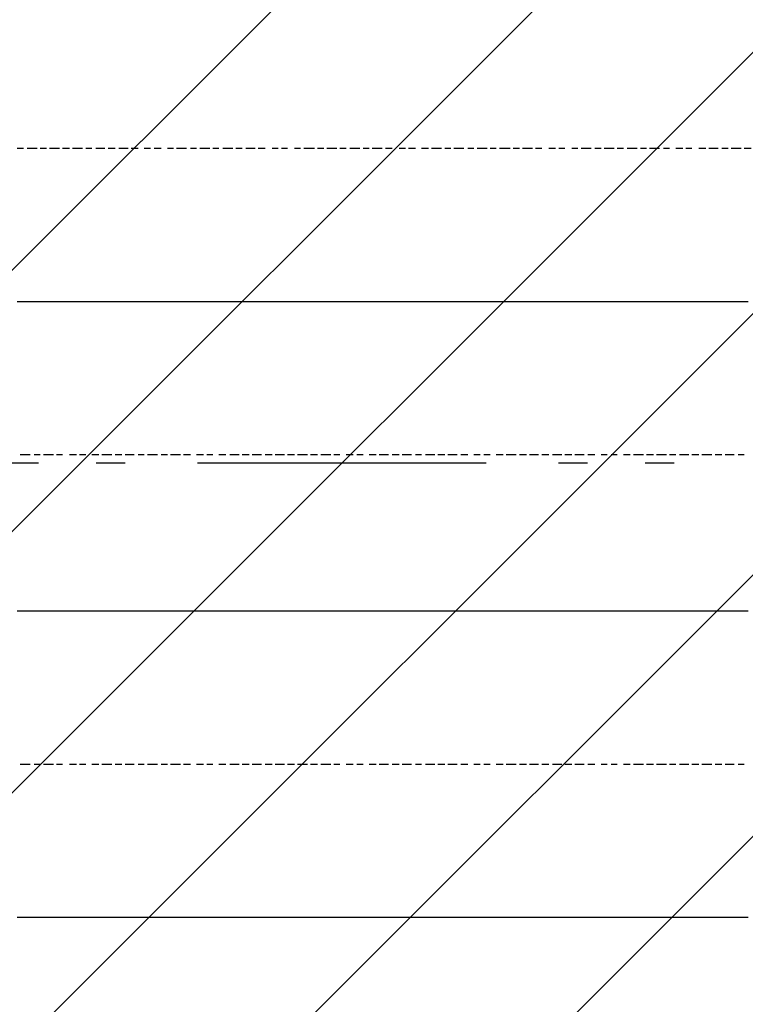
# Model space of a CAD drawing. Extents: x 997 to 109698, y 921 to 94021.
# Tile 490 of 656: x 13442 to 14384, y 46326 to 47604. Entities that reach past the tile are written whole.
import ezdxf

# ---------------------------------------------------------------- set-up
doc = ezdxf.new("R2010")
doc.units = 0
doc.header["$MEASUREMENT"] = 0
for name, color, linetype in [('12', 7, 'CONTINUOUS'), ('28', 7, 'CONTINUOUS'), ('40', 7, 'CONTINUOUS')]:
    doc.layers.add(name, color=color, linetype=linetype)

msp = doc.modelspace()

# ---------------------------------------------------------------- linework, layer by layer
at = {"layer": '12', "color": 1}
for p, q in [((13438.630503, 47437.563401), (13446.630503, 47437.563401)), ((13451.630503, 47437.563401), (13464.630503, 47437.563401)), ((13468.630503, 47437.563401), (13476.630503, 47437.563401)), ((13480.630503, 47437.563401), (13493.630503, 47437.563401)), ((13497.630503, 47437.563401), (13506.630503, 47437.563401)), ((13510.630503, 47437.563401), (13523.630503, 47437.563401)), ((13527.630503, 47437.563401), (13535.630503, 47437.563401)), ((13540.630503, 47437.563401), (13552.630503, 47437.563401)), ((13556.630503, 47437.563401), (13565.630503, 47437.563401)), ((13570.630503, 47437.563401), (13582.630503, 47437.563401)), ((13586.630503, 47437.563401), (13595.630503, 47437.563401)), ((13603.630503, 47437.563401), (13611.630503, 47437.563401)), ((13616.630503, 47437.563401), (13625.630503, 47437.563401)), ((13633.630503, 47437.563401), (13641.630503, 47437.563401)), ((13645.630503, 47437.563401), (13658.630503, 47437.563401)), ((13663.630503, 47437.563401), (13671.630503, 47437.563401)), ((13675.630503, 47437.563401), (13688.630503, 47437.563401)), ((13692.630503, 47437.563401), (13700.630503, 47437.563401)), ((13705.630503, 47437.563401), (13718.630503, 47437.563401)), ((13722.630503, 47437.563401), (13730.630503, 47437.563401)), ((13735.630503, 47437.563401), (13747.630503, 47437.563401)), ((13751.630503, 47437.563401), (13760.630503, 47437.563401)), ((13769.630503, 47437.563401), (13777.630503, 47437.563401)), ((13781.630503, 47437.563401), (13789.630503, 47437.563401)), ((13798.630503, 47437.563401), (13806.630503, 47437.563401)), ((13810.630503, 47437.563401), (13824.630503, 47437.563401)), ((13828.630503, 47437.563401), (13836.630503, 47437.563401)), ((13840.630503, 47437.563401), (13853.630503, 47437.563401)), ((13857.630503, 47437.563401), (13865.630503, 47437.563401)), ((13870.630503, 47437.563401), (13883.630503, 47437.563401)), ((13887.630503, 47437.563401), (13895.630503, 47437.563401)), ((13899.630503, 47437.563401), (13912.630503, 47437.563401)), ((13916.630503, 47437.563401), (13925.630503, 47437.563401)), ((13934.630503, 47437.563401), (13942.630503, 47437.563401)), ((13946.630503, 47437.563401), (13955.630503, 47437.563401)), ((13963.630503, 47437.563401), (13972.630503, 47437.563401)), ((13976.630503, 47437.563401), (13989.630503, 47437.563401)), ((13993.630503, 47437.563401), (14001.630503, 47437.563401)), ((14005.630503, 47437.563401), (14018.630503, 47437.563401)), ((14023.630503, 47437.563401), (14031.630503, 47437.563401)), ((14035.630503, 47437.563401), (14048.630503, 47437.563401)), ((14052.630503, 47437.563401), (14060.630503, 47437.563401)), ((14064.630503, 47437.563401), (14078.630503, 47437.563401)), ((14082.630503, 47437.563401), (14090.630503, 47437.563401)), ((14094.630503, 47437.563401), (14107.630503, 47437.563401)), ((14111.630503, 47437.563401), (14119.630503, 47437.563401)), ((14128.630503, 47437.563401), (14137.630503, 47437.563401)), ((14141.630503, 47437.563401), (14149.630503, 47437.563401)), ((14158.630503, 47437.563401), (14166.630503, 47437.563401)), ((14170.630503, 47437.563401), (14183.630503, 47437.563401)), ((14188.630503, 47437.563401), (14196.630503, 47437.563401)), ((14200.630503, 47437.563401), (14213.630503, 47437.563401)), ((14217.630503, 47437.563401), (14225.630503, 47437.563401)), ((14230.630503, 47437.563401), (14243.630503, 47437.563401)), ((14247.630503, 47437.563401), (14255.630503, 47437.563401)), ((14259.630503, 47437.563401), (14272.630503, 47437.563401)), ((14277.630503, 47437.563401), (14285.630503, 47437.563401)), ((14293.630503, 47437.563401), (14302.630503, 47437.563401)), ((14306.630503, 47437.563401), (14314.630503, 47437.563401)), ((14323.630503, 47437.563401), (14332.630503, 47437.563401)), ((14336.630503, 47437.563401), (14348.630503, 47437.563401)), ((14353.630503, 47437.563401), (14361.630503, 47437.563401)), ((14365.630503, 47437.563401), (14378.630503, 47437.563401)), ((14382.630503, 47437.563401), (14391.630503, 47437.563401)), ((13442.630503, 47039.563401), (13455.630503, 47039.563401)), ((13460.630503, 47039.563401), (13468.630503, 47039.563401)), ((13472.630503, 47039.563401), (13485.630503, 47039.563401)), ((13489.630503, 47039.563401), (13497.630503, 47039.563401)), ((13506.630503, 47039.563401), (13515.630503, 47039.563401)), ((13519.630503, 47039.563401), (13527.630503, 47039.563401)), ((13535.630503, 47039.563401), (13544.630503, 47039.563401)), ((13548.630503, 47039.563401), (13561.630503, 47039.563401)), ((13565.630503, 47039.563401), (13574.630503, 47039.563401)), ((13578.630503, 47039.563401), (13590.630503, 47039.563401)), ((13595.630503, 47039.563401), (13603.630503, 47039.563401)), ((13607.630503, 47039.563401), (13620.630503, 47039.563401)), ((13625.630503, 47039.563401), (13633.630503, 47039.563401)), ((13637.630503, 47039.563401), (13650.630503, 47039.563401)), ((13654.630503, 47039.563401), (13663.630503, 47039.563401)), ((13671.630503, 47039.563401), (13680.630503, 47039.563401)), ((13684.630503, 47039.563401), (13692.630503, 47039.563401)), ((13700.630503, 47039.563401), (13709.630503, 47039.563401)), ((13714.630503, 47039.563401), (13726.630503, 47039.563401)), ((13730.630503, 47039.563401), (13739.630503, 47039.563401)), ((13743.630503, 47039.563401), (13755.630503, 47039.563401)), ((13760.630503, 47039.563401), (13769.630503, 47039.563401)), ((13773.630503, 47039.563401), (13785.630503, 47039.563401)), ((13789.630503, 47039.563401), (13798.630503, 47039.563401)), ((13802.630503, 47039.563401), (13815.630503, 47039.563401)), ((13819.630503, 47039.563401), (13828.630503, 47039.563401)), ((13832.630503, 47039.563401), (13845.630503, 47039.563401)), ((13849.630503, 47039.563401), (13857.630503, 47039.563401)), ((13865.630503, 47039.563401), (13874.630503, 47039.563401)), ((13879.630503, 47039.563401), (13887.630503, 47039.563401)), ((13895.630503, 47039.563401), (13904.630503, 47039.563401)), ((13908.630503, 47039.563401), (13920.630503, 47039.563401)), ((13925.630503, 47039.563401), (13934.630503, 47039.563401)), ((13938.630503, 47039.563401), (13950.630503, 47039.563401)), ((13955.630503, 47039.563401), (13963.630503, 47039.563401)), ((13968.630503, 47039.563401), (13980.630503, 47039.563401)), ((13984.630503, 47039.563401), (13993.630503, 47039.563401)), ((13997.630503, 47039.563401), (14009.630503, 47039.563401)), ((14014.630503, 47039.563401), (14023.630503, 47039.563401)), ((14031.630503, 47039.563401), (14039.630503, 47039.563401)), ((14044.630503, 47039.563401), (14052.630503, 47039.563401)), ((14060.630503, 47039.563401), (14069.630503, 47039.563401)), ((14073.630503, 47039.563401), (14086.630503, 47039.563401)), ((14090.630503, 47039.563401), (14099.630503, 47039.563401)), ((14103.630503, 47039.563401), (14115.630503, 47039.563401)), ((14119.630503, 47039.563401), (14128.630503, 47039.563401)), ((14133.630503, 47039.563401), (14145.630503, 47039.563401)), ((14149.630503, 47039.563401), (14158.630503, 47039.563401)), ((14162.630503, 47039.563401), (14174.630503, 47039.563401)), ((14179.630503, 47039.563401), (14188.630503, 47039.563401)), ((14196.630503, 47039.563401), (14204.630503, 47039.563401)), ((14209.630503, 47039.563401), (14217.630503, 47039.563401)), ((14225.630503, 47039.563401), (14234.630503, 47039.563401)), ((14238.630503, 47039.563401), (14251.630503, 47039.563401)), ((14255.630503, 47039.563401), (14264.630503, 47039.563401)), ((14268.630503, 47039.563401), (14281.630503, 47039.563401)), ((14285.630503, 47039.563401), (14293.630503, 47039.563401)), ((14298.630503, 47039.563401), (14310.630503, 47039.563401)), ((14314.630503, 47039.563401), (14323.630503, 47039.563401)), ((14327.630503, 47039.563401), (14340.630503, 47039.563401)), ((14344.630503, 47039.563401), (14353.630503, 47039.563401)), ((14357.630503, 47039.563401), (14369.630503, 47039.563401)), ((14374.630503, 47039.563401), (14382.630503, 47039.563401)), ((13442.630503, 46637.563401), (13455.630503, 46637.563401)), ((13460.630503, 46637.563401), (13468.630503, 46637.563401)), ((13472.630503, 46637.563401), (13485.630503, 46637.563401)), ((13489.630503, 46637.563401), (13497.630503, 46637.563401)), ((13506.630503, 46637.563401), (13515.630503, 46637.563401)), ((13519.630503, 46637.563401), (13527.630503, 46637.563401)), ((13535.630503, 46637.563401), (13544.630503, 46637.563401)), ((13548.630503, 46637.563401), (13561.630503, 46637.563401)), ((13565.630503, 46637.563401), (13574.630503, 46637.563401)), ((13578.630503, 46637.563401), (13590.630503, 46637.563401)), ((13595.630503, 46637.563401), (13603.630503, 46637.563401)), ((13607.630503, 46637.563401), (13620.630503, 46637.563401)), ((13625.630503, 46637.563401), (13633.630503, 46637.563401)), ((13637.630503, 46637.563401), (13650.630503, 46637.563401)), ((13654.630503, 46637.563401), (13663.630503, 46637.563401)), ((13671.630503, 46637.563401), (13680.630503, 46637.563401)), ((13684.630503, 46637.563401), (13692.630503, 46637.563401)), ((13700.630503, 46637.563401), (13709.630503, 46637.563401)), ((13714.630503, 46637.563401), (13726.630503, 46637.563401)), ((13730.630503, 46637.563401), (13739.630503, 46637.563401)), ((13743.630503, 46637.563401), (13755.630503, 46637.563401)), ((13760.630503, 46637.563401), (13769.630503, 46637.563401)), ((13773.630503, 46637.563401), (13785.630503, 46637.563401)), ((13789.630503, 46637.563401), (13798.630503, 46637.563401)), ((13802.630503, 46637.563401), (13815.630503, 46637.563401)), ((13819.630503, 46637.563401), (13828.630503, 46637.563401)), ((13832.630503, 46637.563401), (13845.630503, 46637.563401)), ((13849.630503, 46637.563401), (13857.630503, 46637.563401)), ((13865.630503, 46637.563401), (13874.630503, 46637.563401)), ((13879.630503, 46637.563401), (13887.630503, 46637.563401)), ((13895.630503, 46637.563401), (13904.630503, 46637.563401)), ((13908.630503, 46637.563401), (13920.630503, 46637.563401)), ((13925.630503, 46637.563401), (13934.630503, 46637.563401)), ((13938.630503, 46637.563401), (13950.630503, 46637.563401)), ((13955.630503, 46637.563401), (13963.630503, 46637.563401)), ((13968.630503, 46637.563401), (13980.630503, 46637.563401)), ((13984.630503, 46637.563401), (13993.630503, 46637.563401)), ((13997.630503, 46637.563401), (14009.630503, 46637.563401)), ((14014.630503, 46637.563401), (14023.630503, 46637.563401)), ((14031.630503, 46637.563401), (14039.630503, 46637.563401)), ((14044.630503, 46637.563401), (14052.630503, 46637.563401)), ((14060.630503, 46637.563401), (14069.630503, 46637.563401)), ((14073.630503, 46637.563401), (14086.630503, 46637.563401)), ((14090.630503, 46637.563401), (14099.630503, 46637.563401)), ((14103.630503, 46637.563401), (14115.630503, 46637.563401)), ((14119.630503, 46637.563401), (14128.630503, 46637.563401)), ((14133.630503, 46637.563401), (14145.630503, 46637.563401)), ((14149.630503, 46637.563401), (14158.630503, 46637.563401)), ((14162.630503, 46637.563401), (14174.630503, 46637.563401)), ((14179.630503, 46637.563401), (14188.630503, 46637.563401)), ((14196.630503, 46637.563401), (14204.630503, 46637.563401)), ((14209.630503, 46637.563401), (14217.630503, 46637.563401)), ((14225.630503, 46637.563401), (14234.630503, 46637.563401)), ((14238.630503, 46637.563401), (14251.630503, 46637.563401)), ((14255.630503, 46637.563401), (14264.630503, 46637.563401)), ((14268.630503, 46637.563401), (14281.630503, 46637.563401)), ((14285.630503, 46637.563401), (14293.630503, 46637.563401)), ((14298.630503, 46637.563401), (14310.630503, 46637.563401)), ((14314.630503, 46637.563401), (14323.630503, 46637.563401)), ((14327.630503, 46637.563401), (14340.630503, 46637.563401)), ((14344.630503, 46637.563401), (14353.630503, 46637.563401)), ((14357.630503, 46637.563401), (14369.630503, 46637.563401)), ((14374.630503, 46637.563401), (14382.630503, 46637.563401))]:
    msp.add_line(p, q, dxfattribs=at)
at = {"layer": '12', "color": 5}
for p, q in [((13438.630503, 47238.563401), (13446.630503, 47238.563401)), ((13446.630503, 47238.563401), (13455.630503, 47238.563401)), ((13455.630503, 47238.563401), (13468.630503, 47238.563401)), ((13468.630503, 47238.563401), (13476.630503, 47238.563401)), ((13476.630503, 47238.563401), (13485.630503, 47238.563401)), ((13485.630503, 47238.563401), (13497.630503, 47238.563401)), ((13497.630503, 47238.563401), (13506.630503, 47238.563401)), ((13506.630503, 47238.563401), (13515.630503, 47238.563401)), ((13515.630503, 47238.563401), (13527.630503, 47238.563401)), ((13527.630503, 47238.563401), (13535.630503, 47238.563401)), ((13535.630503, 47238.563401), (13548.630503, 47238.563401)), ((13548.630503, 47238.563401), (13556.630503, 47238.563401)), ((13556.630503, 47238.563401), (13565.630503, 47238.563401)), ((13565.630503, 47238.563401), (13578.630503, 47238.563401)), ((13578.630503, 47238.563401), (13586.630503, 47238.563401)), ((13586.630503, 47238.563401), (13595.630503, 47238.563401)), ((13595.630503, 47238.563401), (13607.630503, 47238.563401)), ((13607.630503, 47238.563401), (13616.630503, 47238.563401)), ((13616.630503, 47238.563401), (13625.630503, 47238.563401)), ((13625.630503, 47238.563401), (13637.630503, 47238.563401)), ((13637.630503, 47238.563401), (13645.630503, 47238.563401)), ((13645.630503, 47238.563401), (13658.630503, 47238.563401)), ((13658.630503, 47238.563401), (13667.630503, 47238.563401)), ((13667.630503, 47238.563401), (13675.630503, 47238.563401)), ((13675.630503, 47238.563401), (13688.630503, 47238.563401)), ((13688.630503, 47238.563401), (13696.630503, 47238.563401)), ((13696.630503, 47238.563401), (13705.630503, 47238.563401)), ((13705.630503, 47238.563401), (13718.630503, 47238.563401)), ((13718.630503, 47238.563401), (13726.630503, 47238.563401)), ((13726.630503, 47238.563401), (13735.630503, 47238.563401)), ((13735.630503, 47238.563401), (13747.630503, 47238.563401)), ((13747.630503, 47238.563401), (13755.630503, 47238.563401)), ((13755.630503, 47238.563401), (13769.630503, 47238.563401)), ((13769.630503, 47238.563401), (13777.630503, 47238.563401)), ((13777.630503, 47238.563401), (13785.630503, 47238.563401)), ((13785.630503, 47238.563401), (13798.630503, 47238.563401)), ((13798.630503, 47238.563401), (13806.630503, 47238.563401)), ((13806.630503, 47238.563401), (13815.630503, 47238.563401)), ((13815.630503, 47238.563401), (13828.630503, 47238.563401)), ((13828.630503, 47238.563401), (13836.630503, 47238.563401)), ((13836.630503, 47238.563401), (13845.630503, 47238.563401)), ((13845.630503, 47238.563401), (13857.630503, 47238.563401)), ((13857.630503, 47238.563401), (13865.630503, 47238.563401)), ((13865.630503, 47238.563401), (13879.630503, 47238.563401)), ((13879.630503, 47238.563401), (13887.630503, 47238.563401)), ((13887.630503, 47238.563401), (13895.630503, 47238.563401)), ((13895.630503, 47238.563401), (13908.630503, 47238.563401)), ((13908.630503, 47238.563401), (13916.630503, 47238.563401)), ((13916.630503, 47238.563401), (13925.630503, 47238.563401)), ((13925.630503, 47238.563401), (13938.630503, 47238.563401)), ((13938.630503, 47238.563401), (13946.630503, 47238.563401)), ((13946.630503, 47238.563401), (13955.630503, 47238.563401)), ((13955.630503, 47238.563401), (13968.630503, 47238.563401)), ((13968.630503, 47238.563401), (13976.630503, 47238.563401)), ((13976.630503, 47238.563401), (13989.630503, 47238.563401)), ((13989.630503, 47238.563401), (13997.630503, 47238.563401)), ((13997.630503, 47238.563401), (14005.630503, 47238.563401)), ((14005.630503, 47238.563401), (14018.630503, 47238.563401)), ((14018.630503, 47238.563401), (14027.630503, 47238.563401)), ((14027.630503, 47238.563401), (14035.630503, 47238.563401)), ((14035.630503, 47238.563401), (14048.630503, 47238.563401)), ((14048.630503, 47238.563401), (14056.630503, 47238.563401)), ((14056.630503, 47238.563401), (14064.630503, 47238.563401)), ((14064.630503, 47238.563401), (14078.630503, 47238.563401)), ((14078.630503, 47238.563401), (14086.630503, 47238.563401)), ((14086.630503, 47238.563401), (14094.630503, 47238.563401)), ((14094.630503, 47238.563401), (14107.630503, 47238.563401)), ((14107.630503, 47238.563401), (14115.630503, 47238.563401)), ((14115.630503, 47238.563401), (14128.630503, 47238.563401)), ((14128.630503, 47238.563401), (14137.630503, 47238.563401)), ((14137.630503, 47238.563401), (14145.630503, 47238.563401)), ((14145.630503, 47238.563401), (14158.630503, 47238.563401)), ((14158.630503, 47238.563401), (14166.630503, 47238.563401)), ((14166.630503, 47238.563401), (14174.630503, 47238.563401)), ((14174.630503, 47238.563401), (14188.630503, 47238.563401)), ((14188.630503, 47238.563401), (14196.630503, 47238.563401)), ((14196.630503, 47238.563401), (14204.630503, 47238.563401)), ((14204.630503, 47238.563401), (14217.630503, 47238.563401)), ((14217.630503, 47238.563401), (14225.630503, 47238.563401)), ((14225.630503, 47238.563401), (14238.630503, 47238.563401)), ((14238.630503, 47238.563401), (14247.630503, 47238.563401)), ((14247.630503, 47238.563401), (14255.630503, 47238.563401)), ((14255.630503, 47238.563401), (14268.630503, 47238.563401)), ((14268.630503, 47238.563401), (14277.630503, 47238.563401)), ((14277.630503, 47238.563401), (14285.630503, 47238.563401)), ((14285.630503, 47238.563401), (14298.630503, 47238.563401)), ((14298.630503, 47238.563401), (14306.630503, 47238.563401)), ((14306.630503, 47238.563401), (14314.630503, 47238.563401)), ((14314.630503, 47238.563401), (14327.630503, 47238.563401)), ((14327.630503, 47238.563401), (14336.630503, 47238.563401)), ((14336.630503, 47238.563401), (14348.630503, 47238.563401)), ((14348.630503, 47238.563401), (14357.630503, 47238.563401)), ((14357.630503, 47238.563401), (14365.630503, 47238.563401)), ((14365.630503, 47238.563401), (14378.630503, 47238.563401)), ((14378.630503, 47238.563401), (14387.630503, 47238.563401)), ((13438.630503, 46836.563401), (13446.630503, 46836.563401)), ((13446.630503, 46836.563401), (13455.630503, 46836.563401)), ((13455.630503, 46836.563401), (13468.630503, 46836.563401)), ((13468.630503, 46836.563401), (13476.630503, 46836.563401)), ((13476.630503, 46836.563401), (13485.630503, 46836.563401)), ((13485.630503, 46836.563401), (13497.630503, 46836.563401)), ((13497.630503, 46836.563401), (13506.630503, 46836.563401)), ((13506.630503, 46836.563401), (13515.630503, 46836.563401)), ((13515.630503, 46836.563401), (13527.630503, 46836.563401)), ((13527.630503, 46836.563401), (13535.630503, 46836.563401)), ((13535.630503, 46836.563401), (13548.630503, 46836.563401)), ((13548.630503, 46836.563401), (13556.630503, 46836.563401)), ((13556.630503, 46836.563401), (13565.630503, 46836.563401)), ((13565.630503, 46836.563401), (13578.630503, 46836.563401)), ((13578.630503, 46836.563401), (13586.630503, 46836.563401)), ((13586.630503, 46836.563401), (13595.630503, 46836.563401)), ((13595.630503, 46836.563401), (13607.630503, 46836.563401)), ((13607.630503, 46836.563401), (13616.630503, 46836.563401)), ((13616.630503, 46836.563401), (13625.630503, 46836.563401)), ((13625.630503, 46836.563401), (13637.630503, 46836.563401)), ((13637.630503, 46836.563401), (13645.630503, 46836.563401)), ((13645.630503, 46836.563401), (13658.630503, 46836.563401)), ((13658.630503, 46836.563401), (13667.630503, 46836.563401)), ((13667.630503, 46836.563401), (13675.630503, 46836.563401)), ((13675.630503, 46836.563401), (13688.630503, 46836.563401)), ((13688.630503, 46836.563401), (13696.630503, 46836.563401)), ((13696.630503, 46836.563401), (13705.630503, 46836.563401)), ((13705.630503, 46836.563401), (13718.630503, 46836.563401)), ((13718.630503, 46836.563401), (13726.630503, 46836.563401)), ((13726.630503, 46836.563401), (13735.630503, 46836.563401)), ((13735.630503, 46836.563401), (13747.630503, 46836.563401)), ((13747.630503, 46836.563401), (13755.630503, 46836.563401)), ((13755.630503, 46836.563401), (13769.630503, 46836.563401)), ((13769.630503, 46836.563401), (13777.630503, 46836.563401)), ((13777.630503, 46836.563401), (13785.630503, 46836.563401)), ((13785.630503, 46836.563401), (13798.630503, 46836.563401)), ((13798.630503, 46836.563401), (13806.630503, 46836.563401)), ((13806.630503, 46836.563401), (13815.630503, 46836.563401)), ((13815.630503, 46836.563401), (13828.630503, 46836.563401)), ((13828.630503, 46836.563401), (13836.630503, 46836.563401)), ((13836.630503, 46836.563401), (13845.630503, 46836.563401)), ((13845.630503, 46836.563401), (13857.630503, 46836.563401)), ((13857.630503, 46836.563401), (13865.630503, 46836.563401)), ((13865.630503, 46836.563401), (13879.630503, 46836.563401)), ((13879.630503, 46836.563401), (13887.630503, 46836.563401)), ((13887.630503, 46836.563401), (13895.630503, 46836.563401)), ((13895.630503, 46836.563401), (13908.630503, 46836.563401)), ((13908.630503, 46836.563401), (13916.630503, 46836.563401)), ((13916.630503, 46836.563401), (13925.630503, 46836.563401)), ((13925.630503, 46836.563401), (13938.630503, 46836.563401)), ((13938.630503, 46836.563401), (13946.630503, 46836.563401)), ((13946.630503, 46836.563401), (13955.630503, 46836.563401)), ((13955.630503, 46836.563401), (13968.630503, 46836.563401)), ((13968.630503, 46836.563401), (13976.630503, 46836.563401)), ((13976.630503, 46836.563401), (13989.630503, 46836.563401)), ((13989.630503, 46836.563401), (13997.630503, 46836.563401)), ((13997.630503, 46836.563401), (14005.630503, 46836.563401)), ((14005.630503, 46836.563401), (14018.630503, 46836.563401)), ((14018.630503, 46836.563401), (14027.630503, 46836.563401)), ((14027.630503, 46836.563401), (14035.630503, 46836.563401)), ((14035.630503, 46836.563401), (14048.630503, 46836.563401)), ((14048.630503, 46836.563401), (14056.630503, 46836.563401)), ((14056.630503, 46836.563401), (14064.630503, 46836.563401)), ((14064.630503, 46836.563401), (14078.630503, 46836.563401)), ((14078.630503, 46836.563401), (14086.630503, 46836.563401)), ((14086.630503, 46836.563401), (14094.630503, 46836.563401)), ((14094.630503, 46836.563401), (14107.630503, 46836.563401)), ((14107.630503, 46836.563401), (14115.630503, 46836.563401)), ((14115.630503, 46836.563401), (14128.630503, 46836.563401)), ((14128.630503, 46836.563401), (14137.630503, 46836.563401)), ((14137.630503, 46836.563401), (14145.630503, 46836.563401)), ((14145.630503, 46836.563401), (14158.630503, 46836.563401)), ((14158.630503, 46836.563401), (14166.630503, 46836.563401)), ((14166.630503, 46836.563401), (14174.630503, 46836.563401)), ((14174.630503, 46836.563401), (14188.630503, 46836.563401)), ((14188.630503, 46836.563401), (14196.630503, 46836.563401)), ((14196.630503, 46836.563401), (14204.630503, 46836.563401)), ((14204.630503, 46836.563401), (14217.630503, 46836.563401)), ((14217.630503, 46836.563401), (14225.630503, 46836.563401)), ((14225.630503, 46836.563401), (14238.630503, 46836.563401)), ((14238.630503, 46836.563401), (14247.630503, 46836.563401)), ((14247.630503, 46836.563401), (14255.630503, 46836.563401)), ((14255.630503, 46836.563401), (14268.630503, 46836.563401)), ((14268.630503, 46836.563401), (14277.630503, 46836.563401)), ((14277.630503, 46836.563401), (14285.630503, 46836.563401)), ((14285.630503, 46836.563401), (14298.630503, 46836.563401)), ((14298.630503, 46836.563401), (14306.630503, 46836.563401)), ((14306.630503, 46836.563401), (14314.630503, 46836.563401)), ((14314.630503, 46836.563401), (14327.630503, 46836.563401)), ((14327.630503, 46836.563401), (14336.630503, 46836.563401)), ((14336.630503, 46836.563401), (14348.630503, 46836.563401)), ((14348.630503, 46836.563401), (14357.630503, 46836.563401)), ((14357.630503, 46836.563401), (14365.630503, 46836.563401)), ((14365.630503, 46836.563401), (14378.630503, 46836.563401)), ((14378.630503, 46836.563401), (14387.630503, 46836.563401)), ((13438.630503, 46438.563401), (13446.630503, 46438.563401)), ((13446.630503, 46438.563401), (13455.630503, 46438.563401)), ((13455.630503, 46438.563401), (13468.630503, 46438.563401)), ((13468.630503, 46438.563401), (13476.630503, 46438.563401)), ((13476.630503, 46438.563401), (13485.630503, 46438.563401)), ((13485.630503, 46438.563401), (13497.630503, 46438.563401)), ((13497.630503, 46438.563401), (13506.630503, 46438.563401)), ((13506.630503, 46438.563401), (13515.630503, 46438.563401)), ((13515.630503, 46438.563401), (13527.630503, 46438.563401)), ((13527.630503, 46438.563401), (13535.630503, 46438.563401)), ((13535.630503, 46438.563401), (13548.630503, 46438.563401)), ((13548.630503, 46438.563401), (13556.630503, 46438.563401)), ((13556.630503, 46438.563401), (13565.630503, 46438.563401)), ((13565.630503, 46438.563401), (13578.630503, 46438.563401)), ((13578.630503, 46438.563401), (13586.630503, 46438.563401)), ((13586.630503, 46438.563401), (13595.630503, 46438.563401)), ((13595.630503, 46438.563401), (13607.630503, 46438.563401)), ((13607.630503, 46438.563401), (13616.630503, 46438.563401)), ((13616.630503, 46438.563401), (13625.630503, 46438.563401)), ((13625.630503, 46438.563401), (13637.630503, 46438.563401)), ((13637.630503, 46438.563401), (13645.630503, 46438.563401)), ((13645.630503, 46438.563401), (13658.630503, 46438.563401)), ((13658.630503, 46438.563401), (13667.630503, 46438.563401)), ((13667.630503, 46438.563401), (13675.630503, 46438.563401)), ((13675.630503, 46438.563401), (13688.630503, 46438.563401)), ((13688.630503, 46438.563401), (13696.630503, 46438.563401)), ((13696.630503, 46438.563401), (13705.630503, 46438.563401)), ((13705.630503, 46438.563401), (13718.630503, 46438.563401)), ((13718.630503, 46438.563401), (13726.630503, 46438.563401)), ((13726.630503, 46438.563401), (13735.630503, 46438.563401)), ((13735.630503, 46438.563401), (13747.630503, 46438.563401)), ((13747.630503, 46438.563401), (13755.630503, 46438.563401)), ((13755.630503, 46438.563401), (13769.630503, 46438.563401)), ((13769.630503, 46438.563401), (13777.630503, 46438.563401)), ((13777.630503, 46438.563401), (13785.630503, 46438.563401)), ((13785.630503, 46438.563401), (13798.630503, 46438.563401)), ((13798.630503, 46438.563401), (13806.630503, 46438.563401)), ((13806.630503, 46438.563401), (13815.630503, 46438.563401)), ((13815.630503, 46438.563401), (13828.630503, 46438.563401)), ((13828.630503, 46438.563401), (13836.630503, 46438.563401)), ((13836.630503, 46438.563401), (13845.630503, 46438.563401)), ((13845.630503, 46438.563401), (13857.630503, 46438.563401)), ((13857.630503, 46438.563401), (13865.630503, 46438.563401)), ((13865.630503, 46438.563401), (13879.630503, 46438.563401)), ((13879.630503, 46438.563401), (13887.630503, 46438.563401)), ((13887.630503, 46438.563401), (13895.630503, 46438.563401)), ((13895.630503, 46438.563401), (13908.630503, 46438.563401)), ((13908.630503, 46438.563401), (13916.630503, 46438.563401)), ((13916.630503, 46438.563401), (13925.630503, 46438.563401)), ((13925.630503, 46438.563401), (13938.630503, 46438.563401)), ((13938.630503, 46438.563401), (13946.630503, 46438.563401)), ((13946.630503, 46438.563401), (13955.630503, 46438.563401)), ((13955.630503, 46438.563401), (13968.630503, 46438.563401)), ((13968.630503, 46438.563401), (13976.630503, 46438.563401)), ((13976.630503, 46438.563401), (13989.630503, 46438.563401)), ((13989.630503, 46438.563401), (13997.630503, 46438.563401)), ((13997.630503, 46438.563401), (14005.630503, 46438.563401)), ((14005.630503, 46438.563401), (14018.630503, 46438.563401)), ((14018.630503, 46438.563401), (14027.630503, 46438.563401)), ((14027.630503, 46438.563401), (14035.630503, 46438.563401)), ((14035.630503, 46438.563401), (14048.630503, 46438.563401)), ((14048.630503, 46438.563401), (14056.630503, 46438.563401)), ((14056.630503, 46438.563401), (14064.630503, 46438.563401)), ((14064.630503, 46438.563401), (14078.630503, 46438.563401)), ((14078.630503, 46438.563401), (14086.630503, 46438.563401)), ((14086.630503, 46438.563401), (14094.630503, 46438.563401)), ((14094.630503, 46438.563401), (14107.630503, 46438.563401)), ((14107.630503, 46438.563401), (14115.630503, 46438.563401)), ((14115.630503, 46438.563401), (14128.630503, 46438.563401)), ((14128.630503, 46438.563401), (14137.630503, 46438.563401)), ((14137.630503, 46438.563401), (14145.630503, 46438.563401)), ((14145.630503, 46438.563401), (14158.630503, 46438.563401)), ((14158.630503, 46438.563401), (14166.630503, 46438.563401)), ((14166.630503, 46438.563401), (14174.630503, 46438.563401)), ((14174.630503, 46438.563401), (14188.630503, 46438.563401)), ((14188.630503, 46438.563401), (14196.630503, 46438.563401)), ((14196.630503, 46438.563401), (14204.630503, 46438.563401)), ((14204.630503, 46438.563401), (14217.630503, 46438.563401)), ((14217.630503, 46438.563401), (14225.630503, 46438.563401)), ((14225.630503, 46438.563401), (14238.630503, 46438.563401)), ((14238.630503, 46438.563401), (14247.630503, 46438.563401)), ((14247.630503, 46438.563401), (14255.630503, 46438.563401)), ((14255.630503, 46438.563401), (14268.630503, 46438.563401)), ((14268.630503, 46438.563401), (14277.630503, 46438.563401)), ((14277.630503, 46438.563401), (14285.630503, 46438.563401)), ((14285.630503, 46438.563401), (14298.630503, 46438.563401)), ((14298.630503, 46438.563401), (14306.630503, 46438.563401)), ((14306.630503, 46438.563401), (14314.630503, 46438.563401)), ((14314.630503, 46438.563401), (14327.630503, 46438.563401)), ((14327.630503, 46438.563401), (14336.630503, 46438.563401)), ((14336.630503, 46438.563401), (14348.630503, 46438.563401)), ((14348.630503, 46438.563401), (14357.630503, 46438.563401)), ((14357.630503, 46438.563401), (14365.630503, 46438.563401)), ((14365.630503, 46438.563401), (14378.630503, 46438.563401)), ((14378.630503, 46438.563401), (14387.630503, 46438.563401))]:
    msp.add_line(p, q, dxfattribs=at)
at = {"layer": '28', "color": 2}
for p, q in [((11273.570726, 45120.658275), (24838.867688, 58685.955237)), ((11612.981981, 45120.658275), (25178.278943, 58685.955237)), ((11952.393236, 45120.658275), (25517.690198, 58685.955237)), ((12291.80449, 45120.658275), (25857.101453, 58685.955237)), ((12631.215745, 45120.658275), (26196.512708, 58685.955237)), ((12970.627, 45120.658275), (26535.923963, 58685.955237))]:
    msp.add_line(p, q, dxfattribs=at)
at = {"layer": '40', "color": 8, "linetype": 'Continuous'}
for p, q in [((13466.386205, 47028.454237), (13428.886205, 47028.454237)), ((13578.886205, 47028.454237), (13541.386205, 47028.454237)), ((14047.636205, 47028.454237), (13672.636205, 47028.454237)), ((14178.886205, 47028.454237), (14141.386205, 47028.454237)), ((14291.386205, 47028.454237), (14253.886205, 47028.454237))]:
    msp.add_line(p, q, dxfattribs=at)

doc.saveas('drawing.dxf')
